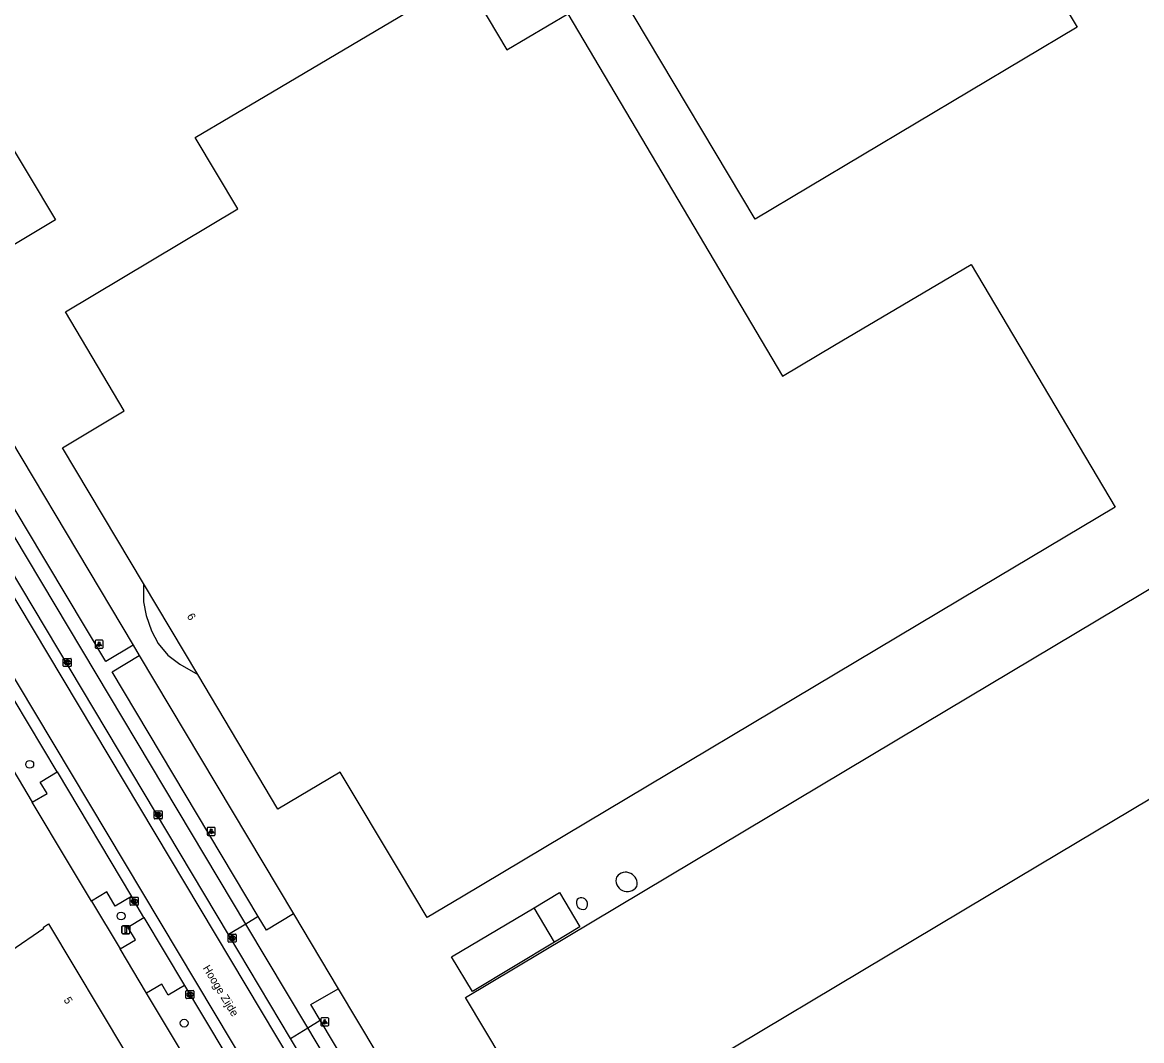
# Model space of a CAD drawing. Extents: x 156651 to 158072, y 387631 to 388990.
# Drawn here: x 157452.9 to 157592.7, y 388346.7 to 388473.9 of the extents above; entities that cross this region are included whole.
import ezdxf

# ---------------------------------------------------------------- set-up
doc = ezdxf.new("R2010")
doc.units = 0
for name, color, linetype in [('IMGEO_Berm_groen', 7, 'Continuous'), ('IMGEO_Boom', 7, 'Continuous'), ('IMGEO_Groenvoorziening', 7, 'Continuous'), ('IMGEO_Kolk', 7, 'Continuous'), ('IMGEO_Lichtpunt', 7, 'Continuous'), ('IMGEO_Openbare_ruimte_label', 7, 'Continuous'), ('IMGEO_Opslagtank', 7, 'Continuous'), ('IMGEO_Pand', 7, 'Continuous'), ('IMGEO_Pand_nummerreeks', 7, 'Continuous'), ('IMGEO_Pand_overbouw', 7, 'Continuous'), ('IMGEO_Parkeervlak_open', 7, 'Continuous'), ('IMGEO_Rijbaan_lokaal_gesloten', 7, 'Continuous'), ('IMGEO_Rijbaan_lokaal_open', 7, 'Continuous'), ('IMGEO_Verkeersbordpaal', 7, 'Continuous'), ('IMGEO_Voetpad_open', 7, 'Continuous')]:
    doc.layers.add(name, color=color, linetype=linetype)

msp = doc.modelspace()

# ---------------------------------------------------------------- linework, layer by layer
at = {"layer": 'IMGEO_Berm_groen'}
for points in [[(157439, 388401.98), (157454.14, 388376.47)], [(157461.54, 388364.11), (157465.12, 388358.15)], [(157481.36, 388331.05), (157472.29, 388346.17), (157468.42, 388352.62)]]:
    msp.add_lwpolyline(points, dxfattribs=at)
at = {"layer": 'IMGEO_Boom'}
for centre in [(157453.83, 388381.2), (157465.24, 388362.25), (157473.12, 388348.87)]:
    msp.add_circle(centre, 0.489, dxfattribs=at)
at = {"layer": 'IMGEO_Groenvoorziening'}
for points in [[(157445.84, 388431.06), (157466.73, 388396.08)], [(157467.5, 388394.79), (157486.76, 388362.51)], [(157492.34, 388353.14), (157497.17, 388345.09), (157497.34, 388345.2), (157498.94, 388342.64)]]:
    msp.add_lwpolyline(points, dxfattribs=at)
at = {"layer": 'IMGEO_Kolk'}
for p, q in [((157458.02, 388393.5), (157458.02, 388394.35)), ((157458.09, 388394.43), (157458.95, 388394.43)), ((157458.95, 388393.43), (157458.09, 388393.43)), ((157458.51, 388394.21), (157458.53, 388394.21)), ((157458.53, 388393.65), (157458.51, 388393.65)), ((157459.02, 388394.35), (157459.02, 388393.5)), ((157469.37, 388374.46), (157469.37, 388375.31)), ((157469.45, 388375.39), (157470.3, 388375.39)), ((157469.86, 388375.17), (157469.89, 388375.17)), ((157470.37, 388375.31), (157470.37, 388374.46)), ((157470.3, 388374.39), (157469.45, 388374.39)), ((157469.88, 388374.61), (157469.86, 388374.61)), ((157466.39, 388363.67), (157466.39, 388364.52)), ((157466.46, 388364.59), (157467.32, 388364.59)), ((157466.88, 388364.37), (157466.9, 388364.37)), ((157467.39, 388364.52), (157467.39, 388363.67)), ((157467.32, 388363.59), (157466.46, 388363.59)), ((157466.9, 388363.81), (157466.87, 388363.81)), ((157478.62, 388359.06), (157478.62, 388359.92)), ((157478.69, 388359.99), (157479.55, 388359.99)), ((157479.11, 388359.77), (157479.13, 388359.77)), ((157479.62, 388359.92), (157479.62, 388359.06)), ((157479.55, 388358.99), (157478.69, 388358.99)), ((157479.13, 388359.21), (157479.1, 388359.21)), ((157473.34, 388352.01), (157473.34, 388352.86)), ((157473.41, 388352.94), (157474.27, 388352.94)), ((157474.34, 388352.86), (157474.34, 388352.01)), ((157474.27, 388351.94), (157473.41, 388351.94)), ((157473.85, 388352.16), (157473.82, 388352.16)), ((157473.83, 388352.72), (157473.85, 388352.72))]:
    msp.add_line(p, q, dxfattribs=at)
for points in [[(157458.02, 388393.5), (157458.02, 388394.35)], [(157458.09, 388394.43), (157458.95, 388394.43)], [(157458.95, 388393.43), (157458.09, 388393.43)], [(157458.34, 388394.13), (157458.46, 388394.13), (157458.46, 388393.97), (157458.59, 388394.13), (157458.76, 388394.13), (157458.61, 388393.98), (157458.76, 388393.73), (157458.61, 388393.73), (157458.53, 388393.89), (157458.46, 388393.82), (157458.46, 388393.73), (157458.34, 388393.73), (157458.34, 388394.13)], [(157459.02, 388394.35), (157459.02, 388393.5)], [(157469.37, 388374.46), (157469.37, 388375.31)], [(157469.45, 388375.39), (157470.3, 388375.39)], [(157470.37, 388375.31), (157470.37, 388374.46)], [(157470.3, 388374.39), (157469.45, 388374.39)], [(157469.69, 388375.09), (157469.82, 388375.09), (157469.82, 388374.94), (157469.95, 388375.09), (157470.11, 388375.09), (157469.97, 388374.94), (157470.12, 388374.69), (157469.97, 388374.69), (157469.88, 388374.85), (157469.82, 388374.78), (157469.82, 388374.69), (157469.69, 388374.69), (157469.69, 388375.09)], [(157466.39, 388363.67), (157466.39, 388364.52)], [(157466.46, 388364.59), (157467.32, 388364.59)], [(157466.71, 388364.29), (157466.83, 388364.29), (157466.83, 388364.14), (157466.96, 388364.29), (157467.13, 388364.29), (157466.98, 388364.14), (157467.13, 388363.89), (157466.98, 388363.89), (157466.9, 388364.06), (157466.83, 388363.99), (157466.83, 388363.89), (157466.71, 388363.89), (157466.71, 388364.29)], [(157467.39, 388364.52), (157467.39, 388363.67)], [(157467.32, 388363.59), (157466.46, 388363.59)], [(157478.62, 388359.06), (157478.62, 388359.92)], [(157478.69, 388359.99), (157479.55, 388359.99)], [(157479.62, 388359.92), (157479.62, 388359.06)], [(157479.55, 388358.99), (157478.69, 388358.99)], [(157478.94, 388359.69), (157479.06, 388359.69), (157479.06, 388359.54), (157479.19, 388359.69), (157479.36, 388359.69), (157479.21, 388359.54), (157479.36, 388359.29), (157479.21, 388359.29), (157479.13, 388359.46), (157479.06, 388359.39), (157479.06, 388359.29), (157478.94, 388359.29), (157478.94, 388359.69)], [(157473.34, 388352.01), (157473.34, 388352.86)], [(157473.41, 388352.94), (157474.27, 388352.94)], [(157474.34, 388352.86), (157474.34, 388352.01)], [(157474.27, 388351.94), (157473.41, 388351.94)], [(157473.66, 388352.64), (157473.78, 388352.64), (157473.78, 388352.49), (157473.91, 388352.64), (157474.08, 388352.64), (157473.93, 388352.49), (157474.08, 388352.24), (157473.93, 388352.24), (157473.85, 388352.4), (157473.78, 388352.34), (157473.78, 388352.24), (157473.66, 388352.24), (157473.66, 388352.64)]]:
    msp.add_lwpolyline(points, dxfattribs=at)
for centre, start, end in [((157458.1, 388394.35), 91.552, 178.448), ((157458.1, 388394.35), 91.552, 178.448), ((157458.1, 388393.5), 181.552, 268.448), ((157458.1, 388393.5), 181.552, 268.448), ((157458.94, 388394.35), 1.552, 88.448), ((157458.94, 388394.35), 1.552, 88.448), ((157458.94, 388393.5), 271.552, 358.448), ((157458.94, 388393.5), 271.552, 358.448), ((157469.45, 388375.31), 91.552, 178.448), ((157469.45, 388375.31), 91.552, 178.448), ((157470.3, 388375.31), 1.552, 88.448), ((157470.3, 388375.31), 1.552, 88.448), ((157469.45, 388374.46), 181.552, 268.448), ((157469.45, 388374.46), 181.552, 268.448), ((157470.3, 388374.46), 271.552, 358.448), ((157470.3, 388374.46), 271.552, 358.448), ((157466.46, 388364.52), 91.552, 178.448), ((157466.46, 388364.52), 91.552, 178.448), ((157467.31, 388364.52), 1.552, 88.448), ((157467.31, 388364.52), 1.552, 88.448), ((157466.46, 388363.67), 181.552, 268.448), ((157466.46, 388363.67), 181.552, 268.448), ((157467.31, 388363.67), 271.552, 358.448), ((157467.31, 388363.67), 271.552, 358.448), ((157478.69, 388359.92), 91.552, 178.448), ((157478.69, 388359.92), 91.552, 178.448), ((157479.54, 388359.92), 1.552, 88.448), ((157479.54, 388359.92), 1.552, 88.448), ((157478.69, 388359.07), 181.552, 268.448), ((157478.69, 388359.07), 181.552, 268.448), ((157479.54, 388359.07), 271.552, 358.448), ((157479.54, 388359.07), 271.552, 358.448), ((157473.41, 388352.86), 91.552, 178.448), ((157473.41, 388352.86), 91.552, 178.448), ((157474.26, 388352.86), 1.552, 88.448), ((157474.26, 388352.86), 1.552, 88.448), ((157473.41, 388352.01), 181.552, 268.448), ((157473.41, 388352.01), 181.552, 268.448), ((157474.26, 388352.01), 271.552, 358.448), ((157474.26, 388352.01), 271.552, 358.448)]:
    msp.add_arc(centre, 0.0765, start, end, dxfattribs=at)
for centre, major_axis, ratio, start_param, end_param in [((157458.51, 388393.93), (-0.387, 0.002), 0.722429, 4.712389, 7.853982), ((157458.53, 388393.93), (-0.39, 0.002), 0.717154, 1.570796, 4.712389), ((157469.86, 388374.89), (-0.387, 0.002), 0.722429, 4.712389, 7.853982), ((157469.88, 388374.89), (-0.39, 0.002), 0.717154, 1.570796, 4.712389), ((157466.88, 388364.09), (-0.387, 0.002), 0.722429, 4.712389, 7.853982), ((157466.9, 388364.09), (-0.39, 0.002), 0.717154, 1.570796, 4.712389), ((157479.11, 388359.49), (-0.387, 0.002), 0.722429, 4.712389, 7.853982), ((157479.13, 388359.49), (-0.39, 0.002), 0.717154, 1.570796, 4.712389), ((157473.83, 388352.44), (-0.387, 0.002), 0.722429, 4.712389, 7.853982), ((157473.85, 388352.44), (-0.39, 0.002), 0.717154, 1.570796, 4.712389)]:
    msp.add_ellipse(centre, major_axis=major_axis, ratio=ratio, start_param=start_param, end_param=end_param, dxfattribs=at)
at = {"layer": 'IMGEO_Lichtpunt'}
for p, q in [((157462, 388396.61), (157462, 388395.81)), ((157462, 388396.61), (157462, 388395.81)), ((157462.9, 388396.71), (157462.09, 388396.71)), ((157462.9, 388396.71), (157462.09, 388396.71)), ((157463, 388395.81), (157463, 388396.61)), ((157463, 388395.81), (157463, 388396.61)), ((157462.09, 388395.71), (157462.9, 388395.71)), ((157462.09, 388395.71), (157462.9, 388395.71)), ((157476, 388373.23), (157476, 388372.43)), ((157476, 388373.23), (157476, 388372.43)), ((157476.9, 388373.33), (157476.1, 388373.33)), ((157476.9, 388373.33), (157476.1, 388373.33)), ((157476.1, 388372.33), (157476.9, 388372.33)), ((157476.1, 388372.33), (157476.9, 388372.33)), ((157477, 388372.43), (157477, 388373.23)), ((157477, 388372.43), (157477, 388373.23)), ((157490.18, 388349.43), (157490.18, 388348.62)), ((157490.18, 388349.43), (157490.18, 388348.62)), ((157491.08, 388349.53), (157490.28, 388349.53)), ((157491.08, 388349.53), (157490.28, 388349.53)), ((157491.18, 388348.62), (157491.18, 388349.43)), ((157491.18, 388348.62), (157491.18, 388349.43)), ((157490.28, 388348.53), (157491.08, 388348.53)), ((157490.28, 388348.53), (157491.08, 388348.53))]:
    msp.add_line(p, q, dxfattribs=at)
for points in [[(157462.37, 388396.28), (157462.41, 388396.25), (157462.22, 388395.99), (157462.19, 388396.01), (157462.37, 388396.28)], [(157462.47, 388396.23), (157462.52, 388396.23), (157462.52, 388395.91), (157462.47, 388395.91), (157462.47, 388396.23)], [(157462.58, 388396.25), (157462.62, 388396.28), (157462.81, 388396.01), (157462.77, 388395.99), (157462.58, 388396.25)], [(157476.38, 388372.9), (157476.42, 388372.87), (157476.23, 388372.61), (157476.19, 388372.63), (157476.38, 388372.9)], [(157476.48, 388372.85), (157476.53, 388372.85), (157476.53, 388372.53), (157476.48, 388372.53), (157476.48, 388372.85)], [(157476.59, 388372.87), (157476.63, 388372.9), (157476.81, 388372.63), (157476.78, 388372.61), (157476.59, 388372.87)], [(157490.56, 388349.09), (157490.59, 388349.07), (157490.41, 388348.8), (157490.37, 388348.83), (157490.56, 388349.09)], [(157490.66, 388349.05), (157490.71, 388349.05), (157490.71, 388348.72), (157490.66, 388348.72), (157490.66, 388349.05)], [(157490.77, 388349.07), (157490.81, 388349.09), (157490.99, 388348.83), (157490.95, 388348.8), (157490.77, 388349.07)]]:
    msp.add_lwpolyline(points, dxfattribs=at)
for centre in [(157462.5, 388396.41), (157476.5, 388373.03), (157490.68, 388349.23)]:
    msp.add_circle(centre, 0.0994, dxfattribs=at)
for centre, start, end in [((157462.09, 388396.61), 90, 180), ((157462.09, 388396.61), 90, 180), ((157462.9, 388396.61), 0, 90), ((157462.9, 388396.61), 0, 90), ((157462.09, 388395.81), 180, 270), ((157462.09, 388395.81), 180, 270), ((157462.9, 388395.81), 270, 0), ((157462.9, 388395.81), 270, 360), ((157476.1, 388373.23), 90, 180), ((157476.1, 388373.23), 90, 180), ((157476.1, 388372.43), 180, 270), ((157476.1, 388372.43), 180, 270), ((157476.9, 388373.23), 0, 90), ((157476.9, 388373.23), 0, 90), ((157476.9, 388372.43), 270, 0), ((157476.9, 388372.43), 270, 360), ((157490.28, 388349.43), 90, 180), ((157490.28, 388349.43), 90, 180), ((157490.28, 388348.62), 180, 270), ((157490.28, 388348.62), 180, 270), ((157491.08, 388349.43), 0, 90), ((157491.08, 388349.43), 0, 90), ((157491.08, 388348.62), 270, 0), ((157491.08, 388348.62), 270, 360)]:
    msp.add_arc(centre, 0.0946, start, end, dxfattribs=at)
at = {"layer": 'IMGEO_Opslagtank'}
for centre, radius, start, end in [((157528.47, 388366.7), 1.41, 161.0347, 327.1755), ((157528.28, 388366.3), 1.42, 345.3683, 142.8419), ((157522.95, 388363.92), 0.846, 151.9821, 288.5248), ((157522.74, 388363.74), 0.787, 307.2678, 133.2391)]:
    msp.add_arc(centre, radius, start, end, dxfattribs=at)
at = {"layer": 'IMGEO_Pand'}
for points in [[(157544.46, 388449.32), (157514.2, 388500)], [(157568.74, 388500), (157584.66, 388473.32), (157544.46, 388449.32)], [(157547.87, 388429.69), (157554.35, 388433.56), (157571.44, 388443.66), (157589.42, 388413.33), (157572.5, 388403.24), (157507.78, 388364.62), (157503.48, 388362.05), (157500, 388367.87), (157492.6, 388380.22), (157484.84, 388375.62), (157474.81, 388392.43), (157468.04, 388403.8), (157457.93, 388420.76), (157465.64, 388425.38), (157458.28, 388437.73), (157479.83, 388450.59), (157474.48, 388459.51), (157483.23, 388464.7), (157504.85, 388477.51), (157505.51, 388476.4), (157508.77, 388478.34), (157513.44, 388470.46), (157521.03, 388474.96), (157547.87, 388429.69)], [(157568.36, 388387.95), (157608.72, 388412.07), (157643.51, 388353.72), (157638.47, 388350.75), (157637.34, 388350.08), (157639.86, 388345.86), (157642.29, 388341.78), (157641.93, 388341.56), (157641.69, 388341.95), (157640.76, 388343.52), (157615.8, 388328.62), (157609.9, 388338.49), (157619.66, 388344.34), (157598.51, 388379.7), (157579.92, 388368.61), (157519.84, 388332.72), (157508.27, 388352.09), (157568.36, 388387.95)], [(157516.83, 388363.29), (157519.99, 388365.17), (157522.55, 388360.88), (157519.38, 388358.99)], [(157519.38, 388358.99), (157509.13, 388352.8), (157506.52, 388357.15), (157516.83, 388363.29)], [(157519.38, 388358.99), (157516.83, 388363.29)], [(157427.11, 388340.94), (157451.48, 388357.89), (157455.58, 388360.75), (157455.55, 388360.85), (157456.16, 388361.27), (157465.79, 388345.19), (157465.17, 388344.76), (157465.08, 388344.84), (157460.98, 388341.98), (157437.68, 388325.76), (157427.11, 388340.94)]]:
    msp.add_lwpolyline(points, dxfattribs=at)
at = {"layer": 'IMGEO_Pand_overbouw'}
msp.add_lwpolyline([(157468.04, 388403.8), (157468.05, 388401.51), (157468.39, 388399.81), (157469.03, 388397.9), (157469.86, 388396.29), (157471.07, 388394.86), (157472.56, 388393.7), (157474.81, 388392.43)], close=True, dxfattribs=at)
at = {"layer": 'IMGEO_Parkeervlak_open'}
msp.add_lwpolyline([(157415.3, 388519.01), (157426.67, 388500), (157457.06, 388449.22), (157451.86, 388446.1)], dxfattribs=at)
at = {"layer": 'IMGEO_Rijbaan_lokaal_gesloten'}
for points in [[(157439.7, 388408.79), (157440.43, 388408.47), (157441.9, 388407.49), (157443.04, 388406.44), (157443.78, 388405.39), (157444.05, 388404.96), (157445.6, 388402.43), (157521.37, 388275.71), (157522.18, 388274.24)], [(157537.56, 388275.06), (157535.85, 388275.11), (157533.59, 388275.44), (157531.64, 388276), (157529.75, 388276.81), (157527.83, 388277.93), (157525.58, 388279.78), (157523.71, 388281.97), (157522.63, 388283.64), (157448.52, 388407.65), (157449.72, 388408.37)], [(157478.67, 388359.93), (157449.72, 388408.37)], [(157457.24, 388380.25), (157442.88, 388404.25)], [(157457.24, 388380.25), (157466.54, 388364.69)], [(157468.1, 388362.06), (157466.54, 388364.69)], [(157468.1, 388362.06), (157473.17, 388353.58)], [(157486.42, 388346.95), (157478.67, 388359.93)], [(157473.17, 388353.58), (157476.03, 388348.79), (157483.68, 388335.97)], [(157492.54, 388336.71), (157486.42, 388346.95)]]:
    msp.add_lwpolyline(points, dxfattribs=at)
at = {"layer": 'IMGEO_Rijbaan_lokaal_open'}
for points in [[(157454.14, 388376.47), (157456.02, 388377.55), (157455.15, 388378.99), (157457.24, 388380.25)], [(157461.54, 388364.11), (157458.68, 388368.9), (157454.14, 388376.47)], [(157466.54, 388364.69), (157464.52, 388363.48), (157463.45, 388365.27), (157461.54, 388364.11)], [(157465.12, 388358.15), (157467.02, 388359.27), (157466.09, 388360.85), (157468.1, 388362.06)], [(157480.83, 388361.23), (157478.67, 388359.93)], [(157488.57, 388348.28), (157480.83, 388361.23)], [(157468.42, 388352.62), (157465.12, 388358.15)], [(157473.17, 388353.58), (157471.13, 388352.38), (157470.31, 388353.75), (157468.42, 388352.62)], [(157486.42, 388346.95), (157488.57, 388348.28)]]:
    msp.add_lwpolyline(points, dxfattribs=at)
at = {"layer": 'IMGEO_Verkeersbordpaal'}
for p, q in [((157465.34, 388360.13), (157465.34, 388360.93)), ((157465.34, 388360.93), (157465.34, 388360.13)), ((157465.44, 388361.03), (157466.23, 388361.03)), ((157466.23, 388361.03), (157465.44, 388361.03)), ((157466.23, 388360.03), (157465.44, 388360.03)), ((157465.44, 388360.03), (157466.23, 388360.03)), ((157466.33, 388360.93), (157466.33, 388360.13)), ((157466.33, 388360.13), (157466.33, 388360.93))]:
    msp.add_line(p, q, dxfattribs=at)
msp.add_lwpolyline([(157465.76, 388360.91), (157465.91, 388360.91), (157465.91, 388360.16), (157465.76, 388360.16), (157465.76, 388360.91)], dxfattribs=at)
for centre, start, end in [((157465.44, 388360.93), 90, 180), ((157465.44, 388360.93), 90, 180), ((157465.44, 388360.13), 180, 270), ((157465.44, 388360.13), 180, 270), ((157466.23, 388360.93), 0, 90), ((157466.23, 388360.93), 360, 90), ((157466.23, 388360.13), 270, 0), ((157466.23, 388360.13), 270, 0)]:
    msp.add_arc(centre, 0.1, start, end, dxfattribs=at)
at = {"layer": 'IMGEO_Voetpad_open'}
for points in [[(157466.73, 388396.08), (157463.33, 388394.07), (157453.44, 388410.62), (157443.74, 388426.87)], [(157480.83, 388361.23), (157451.89, 388409.69), (157442.19, 388425.92)], [(157466.73, 388396.08), (157467.5, 388394.79)], [(157482.36, 388362.19), (157464.11, 388392.75), (157467.5, 388394.79)], [(157482.36, 388362.19), (157480.83, 388361.23)], [(157486.76, 388362.51), (157483.41, 388360.49), (157482.36, 388362.19)], [(157486.76, 388362.51), (157492.34, 388353.14)], [(157490.11, 388349.23), (157488.96, 388351.19), (157492.34, 388353.14)], [(157488.57, 388348.28), (157490.11, 388349.23)], [(157496.65, 388338.29), (157490.11, 388349.23)], [(157494.7, 388338.01), (157488.57, 388348.28)]]:
    msp.add_lwpolyline(points, dxfattribs=at)

# ---------------------------------------------------------------- texts
at = {"layer": 'IMGEO_Openbare_ruimte_label'}
msp.add_text('Hooge Zijde', height=1, rotation=301.2095, dxfattribs=at).set_placement((157475.41, 388355.75))
at = {"layer": 'IMGEO_Pand_nummerreeks'}
for s, rotation, p in [('6', 300.802, (157473.41, 388399.72)), ('5', 300.9056, (157458.02, 388351.78))]:
    msp.add_text(s, height=1, rotation=rotation, dxfattribs=at).set_placement(p)

doc.saveas('drawing.dxf')
